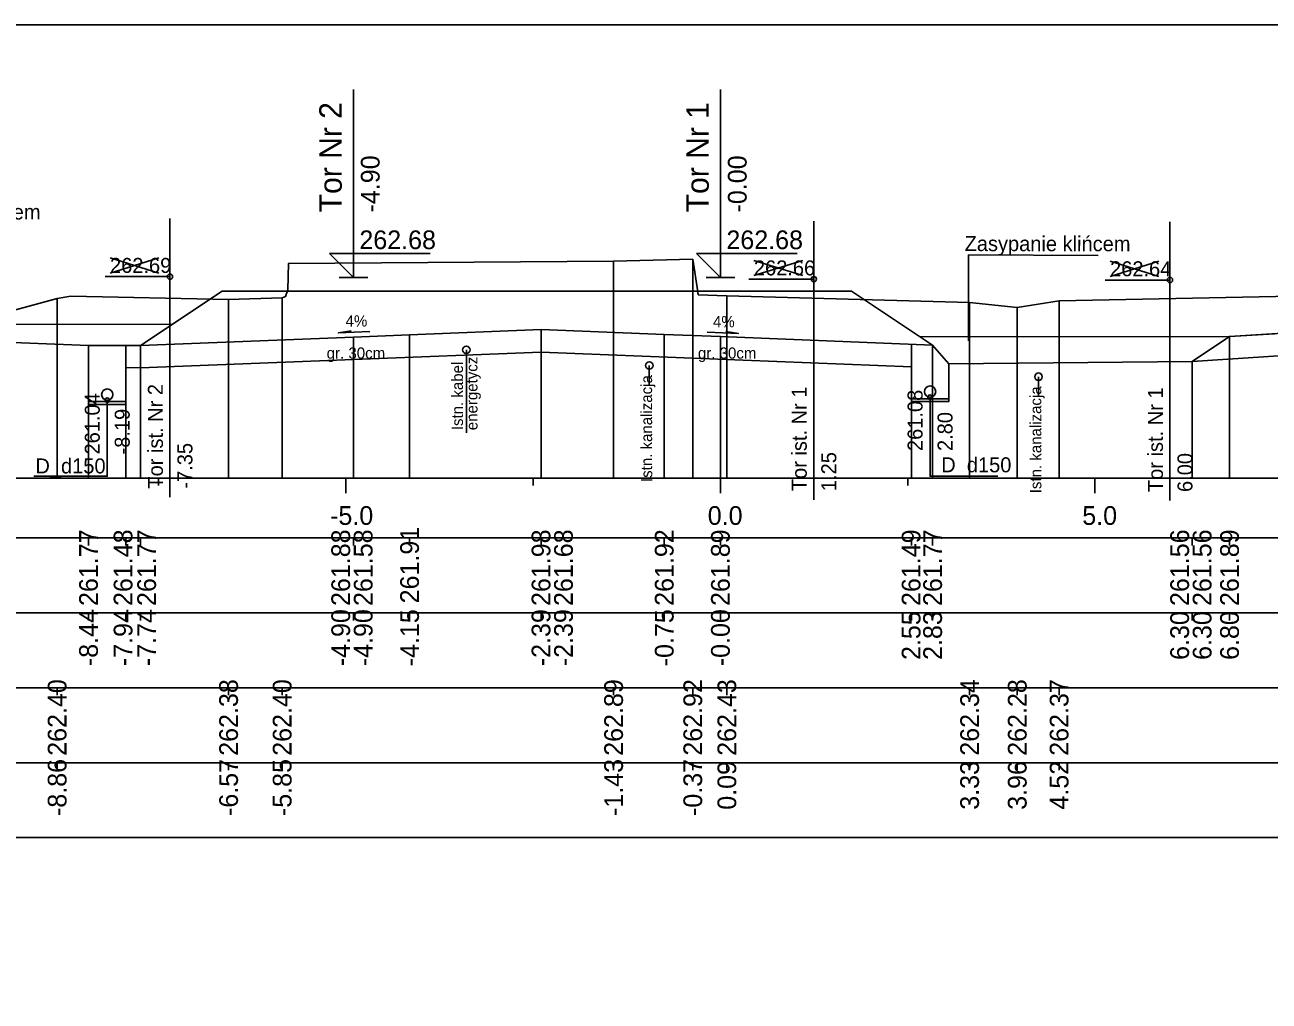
# Model space of a CAD drawing. Extents: x 6516023 to 6560129, y 5513077 to 5529206.
# Drawn here: x 6518611.63 to 6518628.24, y 5514466.62 to 5514479.66 of the extents above; entities that cross this region are included whole.
import ezdxf

# ---------------------------------------------------------------- set-up
doc = ezdxf.new("R2010")
doc.units = 0
for name, color, linetype in [('IR_default', 7, 'Continuous'), ('TOR_PRZEK_P-kable', 7, 'Continuous'), ('TOR_PRZEK_P-komponent', 7, 'Continuous'), ('TOR_PRZEK_P-odwodnienie', 7, 'Continuous'), ('TOR_PRZEK_P-opisy', 7, 'Continuous'), ('TOR_PRZEK_P-tabelka istniejace', 7, 'Continuous'), ('TOR_PRZEK_P-tabelka projektowane', 7, 'Continuous'), ('TOR_PRZEK_P-teren istniejacy', 7, 'Continuous'), ('TOR_PRZEK_P-tory istniejace', 7, 'Continuous'), ('TOR_PRZEK_P-tory projektowane', 7, 'Continuous'), ('TOR_PRZEK_P-uklad odniesienia', 7, 'Continuous'), ('TOR_PRZEK_P-warstwa ochronna I', 7, 'Continuous'), ('TOR_PRZEK_P-warstwa ochronna II', 7, 'Continuous'), ('TOR_RAMKI-ramka+tabelka 1', 7, 'Continuous')]:
    doc.layers.add(name, color=color, linetype=linetype)

msp = doc.modelspace()

# ---------------------------------------------------------------- linework, layer by layer
at = {"layer": 'IR_default'}
msp.add_lwpolyline([(6518609.229, 5514475.506), (6518612.477, 5514475.376), (6518613.173, 5514475.376), (6518614.154, 5514476.03), (6518614.263, 5514476.102), (6518617.413, 5514476.102), (6518617.763, 5514476.102), (6518617.903, 5514476.102), (6518619.163, 5514476.102), (6518619.513, 5514476.102), (6518622.663, 5514476.102), (6518622.771, 5514476.03), (6518623.746, 5514475.38), (6518623.962, 5514475.132), (6518627.213, 5514475.164), (6518627.71, 5514475.496), (6518628.31, 5514475.533)], dxfattribs=at)
at = {"layer": 'TOR_PRZEK_P-kable'}
for p, q in [((6518617.521, 5514475.318), (6518617.521, 5514474.209)), ((6518619.964, 5514475.109), (6518619.964, 5514474.84)), ((6518625.16, 5514474.959), (6518625.16, 5514474.689))]:
    msp.add_line(p, q, dxfattribs=at)
for centre in [(6518617.521, 5514475.318), (6518619.964, 5514475.109), (6518625.16, 5514474.959)]:
    msp.add_circle(centre, 0.05, dxfattribs=at)
at = {"layer": 'TOR_PRZEK_P-komponent'}
for p, q in [((6518613.595, 5514475.657), (6518605.405, 5514475.675)), ((6518623.58, 5514475.491), (6518627.71, 5514475.496))]:
    msp.add_line(p, q, dxfattribs=at)
for points in [[(6518609.229, 5514475.506), (6518612.477, 5514475.376), (6518613.173, 5514475.376), (6518614.263, 5514476.102), (6518617.763, 5514476.102), (6518619.163, 5514476.102), (6518622.663, 5514476.102), (6518623.746, 5514475.38), (6518623.962, 5514475.132), (6518627.213, 5514475.164), (6518627.71, 5514475.496), (6518628.306, 5514475.533)], [(6518628.306, 5514475.533), (6518627.71, 5514475.496), (6518627.213, 5514475.164), (6518623.962, 5514475.132), (6518623.746, 5514475.38), (6518620.913, 5514475.494), (6518620.163, 5514475.524), (6518618.518, 5514475.589), (6518616.763, 5514475.519), (6518616.013, 5514475.489), (6518613.173, 5514475.376), (6518612.477, 5514475.376), (6518609.229, 5514475.506)]]:
    msp.add_lwpolyline(points, dxfattribs=at)
at = {"layer": 'TOR_PRZEK_P-odwodnienie'}
for points in [[(6518612.477, 5514475.376), (6518612.477, 5514474.586), (6518612.977, 5514474.586), (6518612.977, 5514475.376)], [(6518623.462, 5514475.392), (6518623.462, 5514474.626), (6518623.962, 5514474.626), (6518623.962, 5514475.132)], [(6518623.712, 5514474.686), (6518623.712, 5514473.631), (6518624.617, 5514473.631)], [(6518612.727, 5514474.646), (6518612.727, 5514473.63), (6518611.745, 5514473.63)], [(6518612.477, 5514474.626), (6518612.977, 5514474.626)], [(6518623.462, 5514474.666), (6518623.962, 5514474.666)]]:
    msp.add_lwpolyline(points, dxfattribs=at)
for centre, radius in [((6518612.727, 5514474.721), 0.075), ((6518623.712, 5514474.761), 0.075), ((6518623.712, 5514474.686), 0.03), ((6518612.727, 5514474.646), 0.03)]:
    msp.add_circle(centre, radius, dxfattribs=at)
at = {"layer": 'TOR_PRZEK_P-opisy'}
msp.add_line((6518624.224, 5514475.44), (6518624.224, 5514476.587), dxfattribs=at)
msp.add_line((6518624.224, 5514475.44), (6518624.224, 5514476.587), dxfattribs=at)
for points in [[(6518625.956, 5514476.576), (6518624.224, 5514476.587)], [(6518616.232, 5514475.562), (6518615.814, 5514475.543), (6518615.982, 5514475.572)], [(6518620.735, 5514475.554), (6518621.153, 5514475.535), (6518620.985, 5514475.564)]]:
    msp.add_lwpolyline(points, dxfattribs=at)
at = {"layer": 'TOR_PRZEK_P-tabelka istniejace'}
for p, q in [((6518612.058, 5514470.706), (6518612.058, 5514470.806)), ((6518614.347, 5514470.706), (6518614.347, 5514470.806)), ((6518615.062, 5514470.706), (6518615.062, 5514470.806)), ((6518619.487, 5514470.706), (6518619.487, 5514470.806)), ((6518620.544, 5514470.706), (6518620.544, 5514470.806)), ((6518620.999, 5514470.706), (6518620.999, 5514470.806)), ((6518624.24, 5514470.706), (6518624.24, 5514470.806)), ((6518624.876, 5514470.706), (6518624.876, 5514470.806)), ((6518625.435, 5514470.706), (6518625.435, 5514470.806)), ((6518544.663, 5514469.806), (6518688.463, 5514469.806)), ((6518612.058, 5514469.706), (6518612.058, 5514469.806)), ((6518614.347, 5514469.706), (6518614.347, 5514469.806)), ((6518615.062, 5514469.706), (6518615.062, 5514469.806)), ((6518619.487, 5514469.706), (6518619.487, 5514469.806)), ((6518620.544, 5514469.706), (6518620.544, 5514469.806)), ((6518620.999, 5514469.706), (6518620.999, 5514469.806)), ((6518624.24, 5514469.706), (6518624.24, 5514469.806)), ((6518624.876, 5514469.706), (6518624.876, 5514469.806)), ((6518625.435, 5514469.706), (6518625.435, 5514469.806))]:
    msp.add_line(p, q, dxfattribs=at)
for points in [[(6518620.544, 5514476.528), (6518620.544, 5514473.806), (6518620.544, 5514473.676), (6518620.544, 5514473.606)], [(6518619.487, 5514476.5), (6518619.487, 5514473.806), (6518619.487, 5514473.676), (6518619.487, 5514473.606)], [(6518615.062, 5514476.01), (6518615.062, 5514473.806), (6518615.062, 5514473.676), (6518615.062, 5514473.606)], [(6518620.999, 5514476.04), (6518620.999, 5514473.806), (6518620.999, 5514473.676), (6518620.999, 5514473.606)], [(6518612.058, 5514476.004), (6518612.058, 5514473.806), (6518612.058, 5514473.676), (6518612.058, 5514473.606)], [(6518614.347, 5514475.989), (6518614.347, 5514473.806), (6518614.347, 5514473.676), (6518614.347, 5514473.606)], [(6518624.24, 5514475.951), (6518624.24, 5514473.806), (6518624.24, 5514473.676), (6518624.24, 5514473.606)], [(6518624.876, 5514475.883), (6518624.876, 5514473.806), (6518624.876, 5514473.676), (6518624.876, 5514473.606)], [(6518625.435, 5514475.973), (6518625.435, 5514473.806), (6518625.435, 5514473.676), (6518625.435, 5514473.606)]]:
    msp.add_lwpolyline(points, dxfattribs=at)
msp.add_lwpolyline([(6518544.663, 5514470.806), (6518544.663, 5514468.806), (6518688.463, 5514468.806), (6518688.463, 5514470.806)], close=True, dxfattribs=at)
at = {"layer": 'TOR_PRZEK_P-tabelka projektowane'}
for p, q in [((6518612.477, 5514472.706), (6518612.477, 5514472.806)), ((6518612.977, 5514472.706), (6518612.977, 5514472.806)), ((6518613.173, 5514472.706), (6518613.173, 5514472.806)), ((6518616.013, 5514472.706), (6518616.013, 5514472.806)), ((6518616.013, 5514472.706), (6518616.013, 5514472.806)), ((6518616.763, 5514472.706), (6518616.763, 5514472.806)), ((6518618.518, 5514472.706), (6518618.518, 5514472.806)), ((6518618.518, 5514472.706), (6518618.518, 5514472.806)), ((6518620.163, 5514472.706), (6518620.163, 5514472.806)), ((6518620.913, 5514472.706), (6518620.913, 5514472.806)), ((6518623.462, 5514472.706), (6518623.462, 5514472.806)), ((6518623.746, 5514472.706), (6518623.746, 5514472.806)), ((6518627.213, 5514472.706), (6518627.213, 5514472.806)), ((6518627.213, 5514472.706), (6518627.213, 5514472.806)), ((6518627.71, 5514472.706), (6518627.71, 5514472.806)), ((6518544.663, 5514471.806), (6518688.463, 5514471.806)), ((6518612.477, 5514471.706), (6518612.477, 5514471.806)), ((6518612.977, 5514471.706), (6518612.977, 5514471.806)), ((6518613.173, 5514471.706), (6518613.173, 5514471.806)), ((6518616.013, 5514471.706), (6518616.013, 5514471.806)), ((6518616.013, 5514471.706), (6518616.013, 5514471.806)), ((6518616.763, 5514471.706), (6518616.763, 5514471.806)), ((6518618.518, 5514471.706), (6518618.518, 5514471.806)), ((6518618.518, 5514471.706), (6518618.518, 5514471.806)), ((6518620.163, 5514471.706), (6518620.163, 5514471.806)), ((6518620.913, 5514471.706), (6518620.913, 5514471.806)), ((6518623.462, 5514471.706), (6518623.462, 5514471.806)), ((6518623.746, 5514471.706), (6518623.746, 5514471.806)), ((6518627.213, 5514471.706), (6518627.213, 5514471.806)), ((6518627.213, 5514471.706), (6518627.213, 5514471.806)), ((6518627.71, 5514471.706), (6518627.71, 5514471.806))]:
    msp.add_line(p, q, dxfattribs=at)
for points in [[(6518616.763, 5514475.519), (6518616.763, 5514473.806), (6518616.763, 5514473.676), (6518616.763, 5514473.606)], [(6518618.518, 5514475.589), (6518618.518, 5514473.806), (6518618.518, 5514473.676), (6518618.518, 5514473.606)], [(6518620.163, 5514475.524), (6518620.163, 5514473.806), (6518620.163, 5514473.676), (6518620.163, 5514473.606)], [(6518612.477, 5514475.376), (6518612.477, 5514473.806), (6518612.477, 5514473.676), (6518612.477, 5514473.606)], [(6518613.173, 5514475.376), (6518613.173, 5514473.806), (6518613.173, 5514473.676), (6518613.173, 5514473.606)], [(6518616.013, 5514475.489), (6518616.013, 5514473.806), (6518616.013, 5514473.676), (6518616.013, 5514473.606)], [(6518620.913, 5514475.494), (6518620.913, 5514473.806), (6518620.913, 5514473.676), (6518620.913, 5514473.606)], [(6518623.746, 5514475.38), (6518623.746, 5514473.806), (6518623.746, 5514473.676), (6518623.746, 5514473.606)], [(6518627.71, 5514475.496), (6518627.71, 5514473.806), (6518627.71, 5514473.676), (6518627.71, 5514473.606)], [(6518616.013, 5514475.189), (6518616.013, 5514473.806), (6518616.013, 5514473.676), (6518616.013, 5514473.606)], [(6518618.518, 5514475.289), (6518618.518, 5514473.806), (6518618.518, 5514473.676), (6518618.518, 5514473.606)], [(6518612.977, 5514475.082), (6518612.977, 5514473.806), (6518612.977, 5514473.676), (6518612.977, 5514473.606)], [(6518623.462, 5514475.092), (6518623.462, 5514473.806), (6518623.462, 5514473.676), (6518623.462, 5514473.606)], [(6518627.213, 5514475.164), (6518627.213, 5514473.806), (6518627.213, 5514473.676), (6518627.213, 5514473.606)], [(6518627.213, 5514475.164), (6518627.213, 5514473.806), (6518627.213, 5514473.676), (6518627.213, 5514473.606)]]:
    msp.add_lwpolyline(points, dxfattribs=at)
msp.add_lwpolyline([(6518544.663, 5514472.806), (6518544.663, 5514470.806), (6518688.463, 5514470.806), (6518688.463, 5514472.806)], close=True, dxfattribs=at)
at = {"layer": 'TOR_PRZEK_P-teren istniejacy'}
msp.add_lwpolyline([(6518610.946, 5514475.701), (6518612.058, 5514476.004), (6518612.241, 5514476.035), (6518614.347, 5514475.989), (6518615.062, 5514476.01), (6518615.108, 5514476.031), (6518615.136, 5514476.117), (6518615.145, 5514476.469), (6518619.487, 5514476.5), (6518620.544, 5514476.528), (6518620.611, 5514476.093), (6518620.617, 5514476.054), (6518620.999, 5514476.04), (6518624.24, 5514475.951), (6518624.876, 5514475.883), (6518625.435, 5514475.973), (6518628.775, 5514476.039)], dxfattribs=at)
at = {"layer": 'TOR_PRZEK_P-tory istniejace'}
for p, q in [((6518613.563, 5514477.07), (6518613.563, 5514473.35)), ((6518622.159, 5514477.037), (6518622.159, 5514473.317)), ((6518626.915, 5514477.025), (6518626.915, 5514473.305)), ((6518612.764, 5514476.342), (6518613.416, 5514476.545)), ((6518612.764, 5514476.545), (6518613.416, 5514476.342)), ((6518621.36, 5514476.309), (6518622.012, 5514476.512)), ((6518621.36, 5514476.512), (6518622.012, 5514476.309)), ((6518626.115, 5514476.297), (6518626.767, 5514476.5)), ((6518626.115, 5514476.5), (6518626.767, 5514476.297)), ((6518613.564, 5514476.295), (6518612.698, 5514476.295)), ((6518622.16, 5514476.262), (6518621.294, 5514476.262)), ((6518626.915, 5514476.25), (6518626.049, 5514476.25))]:
    msp.add_line(p, q, dxfattribs=at)
for centre in [(6518613.564, 5514476.295), (6518622.16, 5514476.262), (6518626.915, 5514476.25)]:
    msp.add_circle(centre, 0.035, dxfattribs=at)
at = {"layer": 'TOR_PRZEK_P-tory projektowane'}
for p, q in [((6518616.013, 5514477.16), (6518616.013, 5514478.792)), ((6518620.913, 5514477.16), (6518620.913, 5514478.792)), ((6518616.013, 5514477.16), (6518616.013, 5514476.282)), ((6518620.913, 5514477.16), (6518620.913, 5514476.282)), ((6518616.013, 5514476.282), (6518615.694, 5514476.602)), ((6518615.694, 5514476.602), (6518617.038, 5514476.602)), ((6518620.913, 5514476.282), (6518620.594, 5514476.602)), ((6518620.594, 5514476.602), (6518621.938, 5514476.602)), ((6518615.821, 5514476.282), (6518616.205, 5514476.282)), ((6518620.721, 5514476.282), (6518621.105, 5514476.282))]:
    msp.add_line(p, q, dxfattribs=at)
at = {"layer": 'TOR_PRZEK_P-uklad odniesienia'}
for p, q in [((6518548.463, 5514473.606), (6518688.463, 5514473.606)), ((6518613.413, 5514473.506), (6518613.413, 5514473.606)), ((6518615.913, 5514473.406), (6518615.913, 5514473.606)), ((6518618.413, 5514473.506), (6518618.413, 5514473.606)), ((6518620.913, 5514473.406), (6518620.913, 5514473.606)), ((6518623.413, 5514473.506), (6518623.413, 5514473.606)), ((6518625.913, 5514473.406), (6518625.913, 5514473.606))]:
    msp.add_line(p, q, dxfattribs=at)
at = {"layer": 'TOR_PRZEK_P-warstwa ochronna I'}
for points in [[(6518612.977, 5514475.082), (6518613.173, 5514475.076), (6518616.013, 5514475.189), (6518618.518, 5514475.289), (6518623.462, 5514475.092)], [(6518627.213, 5514475.164), (6518628.91, 5514475.272), (6518630.91, 5514475.192), (6518635.101, 5514475.025), (6518638.751, 5514474.879)]]:
    msp.add_lwpolyline(points, dxfattribs=at)
at = {"layer": 'TOR_PRZEK_P-warstwa ochronna II'}
msp.add_lwpolyline([(6518594.083, 5514476.057), (6518595.118, 5514475.367), (6518598.264, 5514475.493), (6518599.014, 5514475.523), (6518600.636, 5514475.588), (6518602.263, 5514475.523), (6518603.013, 5514475.493), (6518605.848, 5514475.379), (6518606.063, 5514475.379), (6518609.229, 5514475.506), (6518612.477, 5514475.376), (6518613.173, 5514475.376), (6518616.013, 5514475.489), (6518616.763, 5514475.519), (6518618.518, 5514475.589), (6518620.163, 5514475.524), (6518620.913, 5514475.494), (6518623.746, 5514475.38), (6518623.962, 5514475.132), (6518627.213, 5514475.164), (6518627.71, 5514475.496), (6518628.91, 5514475.57)], dxfattribs=at)
at = {"layer": 'TOR_RAMKI-ramka+tabelka 1'}
msp.add_lwpolyline([(6518542.013, 5514479.656), (6518789.513, 5514479.656), (6518789.513, 5514451.156), (6518542.013, 5514451.156)], close=True, dxfattribs=at)

# ---------------------------------------------------------------- texts
at = {"layer": 'TOR_PRZEK_P-kable'}
for s, p in [('energetycz.', (6518617.67, 5514474.245)), ('Istn. kabel', (6518617.476, 5514474.245)), ('Istn. kanalizacja', (6518620.002, 5514473.553)), ('Istn. kanalizacja', (6518625.198, 5514473.403))]:
    msp.add_text(s, height=0.14999, rotation=90.0511, dxfattribs=at).set_placement(p)
at = {"layer": 'TOR_PRZEK_P-odwodnienie'}
for s, rotation, p in [('261.04', 90, (6518612.627, 5514473.921)), ('261.08', 90, (6518623.612, 5514473.967)), ('-8.19', 90, (6518613.027, 5514473.921)), ('2.80', 90, (6518624.012, 5514473.967)), ('D_d150', 360, (6518611.768, 5514473.668)), ('D_d150', 360, (6518623.861, 5514473.683))]:
    msp.add_text(s, height=0.2, rotation=rotation, dxfattribs=at).set_placement(p)
at = {"layer": 'TOR_PRZEK_P-opisy'}
for s, height, rotation, p in [('Zasypanie klińcem', 0.2, 359.9489, (6518609.622, 5514477.06)), ('Zasypanie klińcem', 0.2, 359.9489, (6518624.173, 5514476.636)), ('4%', 0.15, 0.1515, (6518615.909, 5514475.628)), ('4%', 0.15, 359.8485, (6518620.814, 5514475.62))]:
    msp.add_text(s, height=height, rotation=rotation, dxfattribs=at).set_placement(p)
at = {"layer": 'TOR_PRZEK_P-tabelka istniejace'}
for s, p in [('262.40', (6518612.183, 5514469.898)), ('262.38', (6518614.472, 5514469.898)), ('262.40', (6518615.187, 5514469.898)), ('262.89', (6518619.612, 5514469.898)), ('262.92', (6518620.669, 5514469.9)), ('262.43', (6518621.124, 5514469.898)), ('262.34', (6518624.365, 5514469.899)), ('262.28', (6518625.001, 5514469.898)), ('262.37', (6518625.56, 5514469.898)), ('-8.86', (6518612.183, 5514469.094)), ('-6.57', (6518614.472, 5514469.094)), ('-5.85', (6518615.187, 5514469.093)), ('-1.43', (6518619.612, 5514469.094)), ('-0.37', (6518620.669, 5514469.094)), ('0.09', (6518621.124, 5514469.178)), ('3.33', (6518624.365, 5514469.178)), ('3.96', (6518625.001, 5514469.177)), ('4.52', (6518625.56, 5514469.18))]:
    msp.add_text(s, height=0.25, rotation=90, dxfattribs=at).set_placement(p)
at = {"layer": 'TOR_PRZEK_P-tabelka projektowane'}
for s, p in [('261.77', (6518612.602, 5514471.898)), ('261.48', (6518613.063, 5514471.898)), ('261.77', (6518613.378, 5514471.898)), ('261.88', (6518615.969, 5514471.898)), ('261.58', (6518616.269, 5514471.898)), ('261.91', (6518616.888, 5514471.933)), ('261.98', (6518618.643, 5514471.898)), ('261.68', (6518618.943, 5514471.898)), ('261.92', (6518620.288, 5514471.9)), ('261.89', (6518621.038, 5514471.898)), ('261.49', (6518623.584, 5514471.898)), ('261.77', (6518623.871, 5514471.898)), ('261.56', (6518627.169, 5514471.898)), ('261.56', (6518627.469, 5514471.898)), ('261.89', (6518627.835, 5514471.898)), ('-8.44', (6518612.602, 5514471.095)), ('-7.94', (6518613.063, 5514471.095)), ('-7.74', (6518613.378, 5514471.095)), ('-4.90', (6518615.969, 5514471.094)), ('-4.90', (6518616.269, 5514471.094)), ('-4.15', (6518616.888, 5514471.093)), ('-2.39', (6518618.643, 5514471.094)), ('-2.39', (6518618.943, 5514471.094)), ('-0.75', (6518620.288, 5514471.093)), ('-0.00', (6518621.038, 5514471.094)), ('2.55', (6518623.584, 5514471.177)), ('2.83', (6518623.871, 5514471.178)), ('6.30', (6518627.169, 5514471.178)), ('6.30', (6518627.469, 5514471.178)), ('6.80', (6518627.835, 5514471.178))]:
    msp.add_text(s, height=0.25, rotation=90, dxfattribs=at).set_placement(p)
at = {"layer": 'TOR_PRZEK_P-tory istniejace'}
for s, p in [('262.69', (6518612.764, 5514476.345)), ('262.66', (6518621.36, 5514476.312)), ('262.64', (6518626.115, 5514476.3))]:
    msp.add_text(s, height=0.2, dxfattribs=at).set_placement(p)
for s, rotation, p in [('Tor ist. Nr 2', 90.0511, (6518613.47, 5514473.465)), ('Tor ist. Nr 1', 90.0511, (6518622.066, 5514473.431)), ('Tor ist. Nr 1', 90.0511, (6518626.821, 5514473.419)), ('-7.35', 90, (6518613.864, 5514473.465)), ('1.25', 90, (6518622.46, 5514473.432)), ('6.00', 90, (6518627.215, 5514473.42))]:
    msp.add_text(s, height=0.2, rotation=rotation, dxfattribs=at).set_placement(p)
at = {"layer": 'TOR_PRZEK_P-tory projektowane'}
for s, height, p in [('Tor Nr 2', 0.3, (6518615.858, 5514477.154)), ('Tor Nr 1', 0.3, (6518620.758, 5514477.154)), ('-4.90', 0.25, (6518616.363, 5514477.152)), ('-0.00', 0.25, (6518621.263, 5514477.152))]:
    msp.add_text(s, height=height, rotation=90, dxfattribs=at).set_placement(p)
for p in [(6518616.093, 5514476.662), (6518620.993, 5514476.662)]:
    msp.add_text('262.68', height=0.25, dxfattribs=at).set_placement(p)
at = {"layer": 'TOR_PRZEK_P-uklad odniesienia'}
for s, p in [('-5.0', (6518615.702, 5514472.981)), ('0.0', (6518620.744, 5514472.981)), ('5.0', (6518625.744, 5514472.981))]:
    msp.add_text(s, height=0.25, dxfattribs=at).set_placement(p)
at = {"layer": 'TOR_PRZEK_P-warstwa ochronna I'}
for p in [(6518615.657, 5514475.2), (6518620.613, 5514475.2)]:
    msp.add_text('gr. 30cm', height=0.15, dxfattribs=at).set_placement(p)

doc.saveas('drawing.dxf')
